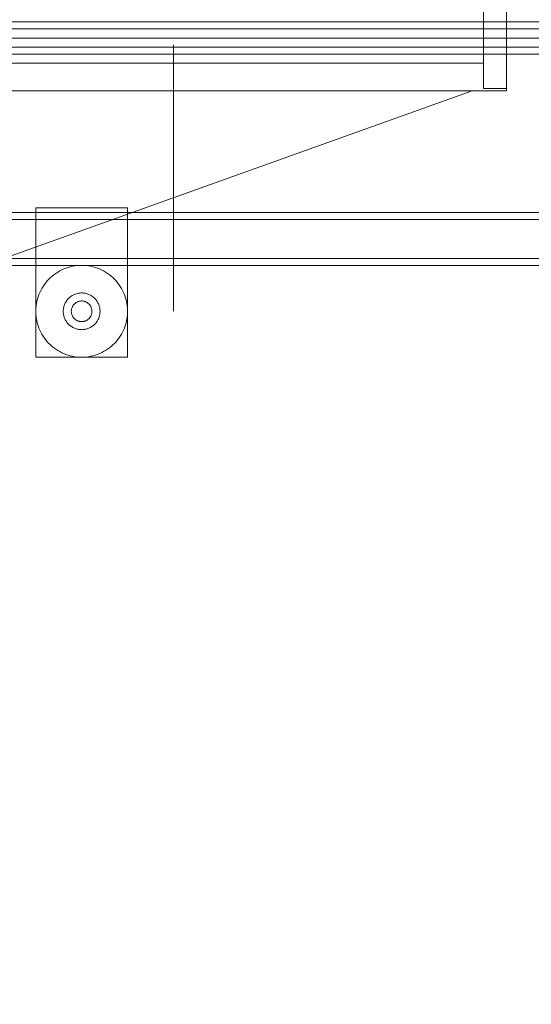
# Model space of a CAD drawing. Header units: millimetres. Extents: x -3490 to 61924, y -72580 to 6847.
# Tile 789 of 1056: x 26323 to 26546, y 866 to 1295. Entities that reach past the tile are written whole.
import ezdxf

# ---------------------------------------------------------------- set-up
doc = ezdxf.new("R2010")
doc.units = ezdxf.units.MM
for name, color, linetype, lineweight in [('COTAS_P', 1, 'Continuous', 0), ('lateral_briquetadora', 7, 'Continuous', 0), ('lateral_C05', 7, 'Continuous', 0)]:
    doc.layers.add(name, color=color, linetype=linetype, lineweight=lineweight)
doc.dimstyles.new('R19_100', dxfattribs={"dimtxt": 250, "dimasz": 150, "dimexe": 150, "dimexo": 80, "dimgap": 100, "dimtad": 1, "dimtih": 1, "dimtoh": 1, "dimdsep": 46, "dimcen": 0.09, "dimadec": 0, "dimazin": 0, "dimtfac": 1, "dimtdec": 4, "dimtofl": 0, "dimtmove": 0, "dimatfit": 3, "dimfxl": 1, "dimtolj": 1, "dimtzin": 0, "dimarcsym": 0})

# ---------------------------------------------------------------- blocks, each defined once
blk = doc.blocks.new('DIM_R29_7')
at = {"layer": 'COTAS_P'}
for p, q in [((24250.07, 2141), (24400.07, 2186)), ((26750.07, 2141), (26600.07, 2186)), ((24250.07, 1241), (24250.07, 2141)), ((24250.07, 2141), (26750.07, 2141)), ((24250.07, 2141), (24400.07, 2096)), ((26750.07, 2141), (26600.07, 2096)), ((26750.07, 1241), (26750.07, 2141))]:
    blk.add_line(p, q, dxfattribs=at)
blk.add_text('2500 P', height=250, dxfattribs=at).set_placement((25500.07, 2241))
blk = doc.blocks.new('DIM_R29_19')
at = {"layer": 'COTAS_P'}
for p, q in [((18820, 2240), (18619.96, 1362.51)), ((18619.96, 1362.51), (18776.21, 1373.05)), ((27699.96, -707.49), (18619.96, 1362.51)), ((18619.96, 1362.51), (18756.2, 1285.3)), ((27900, 170), (27699.96, -707.49)), ((27699.96, -707.49), (27563.71, -630.27)), ((27699.96, -707.49), (27543.71, -718.02))]:
    blk.add_line(p, q, dxfattribs=at)
blk.add_text('9312.96 P', height=250, rotation=167.1576, dxfattribs=at).set_placement((23137.73, 230.02))

msp = doc.modelspace()

# ---------------------------------------------------------------- linework, layer by layer
at = {"layer": 'lateral_briquetadora'}
for p, q in [((26535.067, 1265), (26535.067, 1388)), ((26525.067, 1364), (26525.067, 1265)), ((26525.067, 1276), (26525.067, 1352)), ((26525.067, 1276), (25905.067, 1276)), ((26525.067, 1265), (26525.067, 1276)), ((26525.067, 1265), (26535.067, 1265)), ((26535.067, 1265), (26535.067, 1264)), ((26535.067, 1264), (25905.067, 1264)), ((25950.067, 1264), (26520.067, 1264)), ((26520.067, 1264), (25950.067, 1060))]:
    msp.add_line(p, q, dxfattribs=at)
at = {"layer": 'lateral_C05'}
for p, q in [((24250.067, 1294), (26750.067, 1294)), ((24250.067, 1291), (26750.067, 1291)), ((24310.067, 1294), (26690.067, 1294)), ((24310.067, 1291), (26690.067, 1291)), ((26100.817, 1291), (26700.067, 1291)), ((26397.446, 1291), (26397.457, 1291)), ((26397.457, 1291), (26397.476, 1291)), ((26397.476, 1291), (26397.502, 1291)), ((26397.502, 1291), (26397.535, 1291)), ((26397.535, 1291), (26397.576, 1291)), ((26397.576, 1291), (26397.623, 1291)), ((26397.623, 1291), (26397.678, 1291)), ((26397.678, 1291), (26397.74, 1291)), ((26397.696, 1294), (26397.706, 1294)), ((26397.696, 1291), (26397.706, 1291)), ((26397.706, 1294), (26397.723, 1294)), ((26397.706, 1291), (26397.723, 1291)), ((26397.723, 1294), (26397.747, 1294)), ((26397.723, 1291), (26397.747, 1291)), ((26397.74, 1291), (26397.808, 1291)), ((26397.747, 1294), (26397.778, 1294)), ((26397.747, 1291), (26397.778, 1291)), ((26397.778, 1294), (26397.815, 1294)), ((26397.778, 1291), (26397.815, 1291)), ((26397.808, 1291), (26397.883, 1291)), ((26397.815, 1294), (26397.858, 1294)), ((26397.815, 1291), (26397.858, 1291)), ((26397.858, 1294), (26397.908, 1294)), ((26397.858, 1291), (26397.908, 1291)), ((26397.883, 1291), (26397.964, 1291)), ((26397.908, 1294), (26397.965, 1294)), ((26397.908, 1291), (26397.965, 1291)), ((26397.964, 1291), (26398.051, 1291)), ((26397.965, 1294), (26398.027, 1294)), ((26397.965, 1291), (26398.027, 1291)), ((26398.027, 1294), (26398.096, 1294)), ((26398.027, 1291), (26398.096, 1291)), ((26398.051, 1291), (26398.144, 1291)), ((26398.096, 1294), (26398.17, 1294)), ((26398.096, 1291), (26398.17, 1291)), ((26398.144, 1291), (26398.243, 1291)), ((26398.17, 1294), (26398.25, 1294)), ((26398.17, 1291), (26398.25, 1291)), ((26398.243, 1291), (26398.348, 1291)), ((26398.25, 1294), (26398.336, 1294)), ((26398.25, 1291), (26398.336, 1291)), ((26398.336, 1294), (26398.427, 1294)), ((26398.336, 1291), (26398.427, 1291)), ((26398.348, 1291), (26398.457, 1291)), ((26398.427, 1294), (26398.522, 1294)), ((26398.427, 1291), (26398.522, 1291)), ((26398.457, 1291), (26398.572, 1291)), ((26398.522, 1294), (26398.623, 1294)), ((26398.522, 1291), (26398.623, 1291)), ((26398.572, 1291), (26398.691, 1291)), ((26398.623, 1294), (26398.728, 1294)), ((26398.623, 1291), (26398.728, 1291)), ((26398.691, 1291), (26398.815, 1291)), ((26398.728, 1294), (26398.837, 1294)), ((26398.728, 1291), (26398.837, 1291)), ((26398.815, 1291), (26398.942, 1291)), ((26398.837, 1294), (26398.95, 1294)), ((26398.837, 1291), (26398.95, 1291)), ((26398.942, 1291), (26399.074, 1291)), ((26398.95, 1294), (26399.067, 1294)), ((26398.95, 1291), (26399.067, 1291)), ((26399.067, 1294), (26399.188, 1294)), ((26399.067, 1291), (26399.188, 1291)), ((26399.074, 1291), (26399.209, 1291)), ((26399.188, 1294), (26399.311, 1294)), ((26399.188, 1291), (26399.311, 1291)), ((26399.209, 1291), (26399.346, 1291)), ((26399.311, 1294), (26399.438, 1294)), ((26399.311, 1291), (26399.438, 1291)), ((26399.346, 1291), (26399.487, 1291)), ((26399.438, 1294), (26399.567, 1294)), ((26399.438, 1291), (26399.567, 1291)), ((26399.487, 1291), (26399.63, 1291)), ((26399.567, 1294), (26399.698, 1294)), ((26399.567, 1291), (26399.698, 1291)), ((26399.63, 1291), (26399.775, 1291)), ((26399.698, 1294), (26399.831, 1294)), ((26399.698, 1291), (26399.831, 1291)), ((26399.775, 1291), (26399.922, 1291)), ((26399.831, 1294), (26399.965, 1294)), ((26399.831, 1291), (26399.965, 1291)), ((26399.922, 1291), (26400.069, 1291)), ((26399.965, 1294), (26400.101, 1294)), ((26399.965, 1291), (26400.101, 1291)), ((26400.069, 1291), (26400.218, 1291)), ((26400.101, 1294), (26400.237, 1294)), ((26400.101, 1291), (26400.237, 1291)), ((26400.218, 1291), (26400.368, 1291)), ((26400.237, 1294), (26400.374, 1294)), ((26400.237, 1291), (26400.374, 1291)), ((26400.368, 1291), (26400.517, 1291)), ((26400.374, 1294), (26400.511, 1294)), ((26400.374, 1291), (26400.511, 1291)), ((26400.511, 1294), (26400.648, 1294)), ((26400.511, 1291), (26400.648, 1291)), ((26400.517, 1291), (26400.667, 1291)), ((26400.648, 1294), (26400.784, 1294)), ((26400.648, 1291), (26400.784, 1291)), ((26400.667, 1291), (26400.816, 1291)), ((26400.784, 1294), (26400.92, 1294)), ((26400.784, 1291), (26400.92, 1291)), ((26400.816, 1291), (26400.963, 1291)), ((26400.92, 1294), (26401.054, 1294)), ((26400.92, 1291), (26401.054, 1291)), ((26400.963, 1291), (26401.11, 1291)), ((26401.054, 1294), (26401.187, 1294)), ((26401.054, 1291), (26401.187, 1291)), ((26401.11, 1291), (26401.255, 1291)), ((26401.187, 1294), (26401.318, 1294)), ((26401.187, 1291), (26401.318, 1291)), ((26401.255, 1291), (26401.398, 1291)), ((26401.318, 1294), (26401.447, 1294)), ((26401.318, 1291), (26401.447, 1291)), ((26401.398, 1291), (26401.539, 1291)), ((26401.447, 1294), (26401.574, 1294)), ((26401.447, 1291), (26401.574, 1291)), ((26401.539, 1291), (26401.676, 1291)), ((26401.574, 1294), (26401.697, 1294)), ((26401.574, 1291), (26401.697, 1291)), ((26401.676, 1291), (26401.811, 1291)), ((26401.697, 1294), (26401.817, 1294)), ((26401.697, 1291), (26401.817, 1291)), ((26401.811, 1291), (26401.942, 1291)), ((26401.817, 1294), (26401.934, 1294)), ((26401.817, 1291), (26401.934, 1291)), ((26401.934, 1294), (26402.048, 1294)), ((26401.934, 1291), (26402.048, 1291)), ((26401.942, 1291), (26402.07, 1291)), ((26402.048, 1294), (26402.157, 1294)), ((26402.048, 1291), (26402.157, 1291)), ((26402.07, 1291), (26402.194, 1291)), ((26402.157, 1294), (26402.262, 1294)), ((26402.157, 1291), (26402.262, 1291)), ((26402.194, 1291), (26402.313, 1291)), ((26402.262, 1294), (26402.363, 1294)), ((26402.262, 1291), (26402.363, 1291)), ((26402.313, 1291), (26402.428, 1291)), ((26402.363, 1294), (26402.458, 1294)), ((26402.363, 1291), (26402.458, 1291)), ((26402.428, 1291), (26402.537, 1291)), ((26402.458, 1294), (26402.549, 1294)), ((26402.458, 1291), (26402.549, 1291)), ((26402.537, 1291), (26402.642, 1291)), ((26402.549, 1294), (26402.635, 1294)), ((26402.549, 1291), (26402.635, 1291)), ((26402.635, 1294), (26402.715, 1294)), ((26402.635, 1291), (26402.715, 1291)), ((26402.642, 1291), (26402.741, 1291)), ((26402.715, 1294), (26402.789, 1294)), ((26402.715, 1291), (26402.789, 1291)), ((26402.741, 1291), (26402.834, 1291)), ((26402.789, 1294), (26402.858, 1294)), ((26402.789, 1291), (26402.858, 1291)), ((26402.834, 1291), (26402.921, 1291)), ((26402.858, 1294), (26402.92, 1294)), ((26402.858, 1291), (26402.92, 1291)), ((26402.92, 1294), (26402.977, 1294)), ((26402.92, 1291), (26402.977, 1291)), ((26402.921, 1291), (26403.002, 1291)), ((26402.977, 1294), (26403.027, 1294)), ((26402.977, 1291), (26403.027, 1291)), ((26403.002, 1291), (26403.077, 1291)), ((26403.027, 1294), (26403.07, 1294)), ((26403.027, 1291), (26403.07, 1291)), ((26403.07, 1294), (26403.107, 1294)), ((26403.07, 1291), (26403.107, 1291)), ((26403.077, 1291), (26403.145, 1291)), ((26403.107, 1294), (26403.138, 1294)), ((26403.107, 1291), (26403.138, 1291)), ((26403.138, 1294), (26403.162, 1294)), ((26403.138, 1291), (26403.162, 1291)), ((26403.145, 1291), (26403.207, 1291)), ((26403.162, 1294), (26403.179, 1294)), ((26403.162, 1291), (26403.179, 1291)), ((26403.179, 1294), (26403.189, 1294)), ((26403.179, 1291), (26403.189, 1291)), ((26403.207, 1291), (26403.262, 1291)), ((26403.262, 1291), (26403.309, 1291)), ((26403.309, 1291), (26403.35, 1291)), ((26403.35, 1291), (26403.383, 1291)), ((26403.383, 1291), (26403.409, 1291)), ((26403.409, 1291), (26403.428, 1291)), ((26403.428, 1291), (26403.439, 1291)), ((24300.067, 1287), (26700.067, 1287)), ((26100.817, 1287), (26700.067, 1287)), ((26397.446, 1287), (26397.457, 1287)), ((26397.457, 1287), (26397.476, 1287)), ((26397.476, 1287), (26397.502, 1287)), ((26397.502, 1287), (26397.535, 1287)), ((26397.535, 1287), (26397.576, 1287)), ((26397.576, 1287), (26397.623, 1287)), ((26397.623, 1287), (26397.678, 1287)), ((26397.678, 1287), (26397.74, 1287)), ((26397.696, 1287), (26397.706, 1287)), ((26397.706, 1287), (26397.723, 1287)), ((26397.723, 1287), (26397.747, 1287)), ((26397.74, 1287), (26397.808, 1287)), ((26397.747, 1287), (26397.778, 1287)), ((26397.778, 1287), (26397.815, 1287)), ((26397.808, 1287), (26397.883, 1287)), ((26397.815, 1287), (26397.858, 1287)), ((26397.858, 1287), (26397.908, 1287)), ((26397.883, 1287), (26397.964, 1287)), ((26397.908, 1287), (26397.965, 1287)), ((26397.964, 1287), (26398.051, 1287)), ((26397.965, 1287), (26398.027, 1287)), ((26398.027, 1287), (26398.096, 1287)), ((26398.051, 1287), (26398.144, 1287)), ((26398.096, 1287), (26398.17, 1287)), ((26398.144, 1287), (26398.243, 1287)), ((26398.17, 1287), (26398.25, 1287)), ((26398.243, 1287), (26398.348, 1287)), ((26398.25, 1287), (26398.336, 1287)), ((26398.336, 1287), (26398.427, 1287)), ((26398.348, 1287), (26398.457, 1287)), ((26398.427, 1287), (26398.522, 1287)), ((26398.457, 1287), (26398.572, 1287)), ((26398.522, 1287), (26398.623, 1287)), ((26398.572, 1287), (26398.691, 1287)), ((26398.623, 1287), (26398.728, 1287)), ((26398.691, 1287), (26398.815, 1287)), ((26398.728, 1287), (26398.837, 1287)), ((26398.815, 1287), (26398.942, 1287)), ((26398.837, 1287), (26398.95, 1287)), ((26398.942, 1287), (26399.074, 1287)), ((26398.95, 1287), (26399.067, 1287)), ((26399.067, 1287), (26399.188, 1287)), ((26399.074, 1287), (26399.209, 1287)), ((26399.188, 1287), (26399.311, 1287)), ((26399.209, 1287), (26399.346, 1287)), ((26399.311, 1287), (26399.438, 1287)), ((26399.346, 1287), (26399.487, 1287)), ((26399.438, 1287), (26399.567, 1287)), ((26399.487, 1287), (26399.63, 1287)), ((26399.567, 1287), (26399.698, 1287)), ((26399.63, 1287), (26399.775, 1287)), ((26399.698, 1287), (26399.831, 1287)), ((26399.775, 1287), (26399.922, 1287)), ((26399.831, 1287), (26399.965, 1287)), ((26399.922, 1287), (26400.069, 1287)), ((26399.965, 1287), (26400.101, 1287)), ((26400.069, 1287), (26400.218, 1287)), ((26400.101, 1287), (26400.237, 1287)), ((26400.218, 1287), (26400.368, 1287)), ((26400.237, 1287), (26400.374, 1287)), ((26400.368, 1287), (26400.517, 1287)), ((26400.374, 1287), (26400.511, 1287)), ((26400.511, 1287), (26400.648, 1287)), ((26400.517, 1287), (26400.667, 1287)), ((26400.648, 1287), (26400.784, 1287)), ((26400.667, 1287), (26400.816, 1287)), ((26400.784, 1287), (26400.92, 1287)), ((26400.816, 1287), (26400.963, 1287)), ((26400.92, 1287), (26401.054, 1287)), ((26400.963, 1287), (26401.11, 1287)), ((26401.054, 1287), (26401.187, 1287)), ((26401.11, 1287), (26401.255, 1287)), ((26401.187, 1287), (26401.318, 1287)), ((26401.255, 1287), (26401.398, 1287)), ((26401.318, 1287), (26401.447, 1287)), ((26401.398, 1287), (26401.539, 1287)), ((26401.447, 1287), (26401.574, 1287)), ((26401.539, 1287), (26401.676, 1287)), ((26401.574, 1287), (26401.697, 1287)), ((26401.676, 1287), (26401.811, 1287)), ((26401.697, 1287), (26401.817, 1287)), ((26401.811, 1287), (26401.942, 1287)), ((26401.817, 1287), (26401.934, 1287)), ((26401.934, 1287), (26402.048, 1287)), ((26401.942, 1287), (26402.07, 1287)), ((26402.048, 1287), (26402.157, 1287)), ((26402.07, 1287), (26402.194, 1287)), ((26402.157, 1287), (26402.262, 1287)), ((26402.194, 1287), (26402.313, 1287)), ((26402.262, 1287), (26402.363, 1287)), ((26402.313, 1287), (26402.428, 1287)), ((26402.363, 1287), (26402.458, 1287)), ((26402.428, 1287), (26402.537, 1287)), ((26402.458, 1287), (26402.549, 1287)), ((26402.537, 1287), (26402.642, 1287)), ((26402.549, 1287), (26402.635, 1287)), ((26402.635, 1287), (26402.715, 1287)), ((26402.642, 1287), (26402.741, 1287)), ((26402.715, 1287), (26402.789, 1287)), ((26402.741, 1287), (26402.834, 1287)), ((26402.789, 1287), (26402.858, 1287)), ((26402.834, 1287), (26402.921, 1287)), ((26402.858, 1287), (26402.92, 1287)), ((26402.92, 1287), (26402.977, 1287)), ((26402.921, 1287), (26403.002, 1287)), ((26402.977, 1287), (26403.027, 1287)), ((26403.002, 1287), (26403.077, 1287)), ((26403.027, 1287), (26403.07, 1287)), ((26403.07, 1287), (26403.107, 1287)), ((26403.077, 1287), (26403.145, 1287)), ((26403.107, 1287), (26403.138, 1287)), ((26403.138, 1287), (26403.162, 1287)), ((26403.145, 1287), (26403.207, 1287)), ((26403.162, 1287), (26403.179, 1287)), ((26403.179, 1287), (26403.189, 1287)), ((26403.207, 1287), (26403.262, 1287)), ((26403.262, 1287), (26403.309, 1287)), ((26403.309, 1287), (26403.35, 1287)), ((26403.35, 1287), (26403.383, 1287)), ((26403.383, 1287), (26403.409, 1287)), ((26403.409, 1287), (26403.428, 1287)), ((26403.428, 1287), (26403.439, 1287)), ((24300.067, 1283), (26700.067, 1283)), ((24310.067, 1283), (26690.067, 1283)), ((26390.067, 1283.928), (26390.067, 1284)), ((26390.067, 1283.712), (26390.067, 1283.928)), ((26390.067, 1283.352), (26390.067, 1283.712)), ((26390.067, 1282.85), (26390.067, 1283.352)), ((26390.067, 1282.206), (26390.067, 1282.85)), ((26390.067, 1281.423), (26390.067, 1282.206)), ((26397.696, 1283), (26397.706, 1283)), ((26397.706, 1283), (26397.723, 1283)), ((26397.723, 1283), (26397.747, 1283)), ((26397.747, 1283), (26397.778, 1283)), ((26397.778, 1283), (26397.815, 1283)), ((26397.815, 1283), (26397.858, 1283)), ((26397.858, 1283), (26397.908, 1283)), ((26397.908, 1283), (26397.965, 1283)), ((26397.965, 1283), (26398.027, 1283)), ((26398.027, 1283), (26398.096, 1283)), ((26398.096, 1283), (26398.17, 1283)), ((26398.17, 1283), (26398.25, 1283)), ((26398.25, 1283), (26398.336, 1283)), ((26398.336, 1283), (26398.427, 1283)), ((26398.427, 1283), (26398.522, 1283)), ((26398.522, 1283), (26398.623, 1283)), ((26398.623, 1283), (26398.728, 1283)), ((26398.728, 1283), (26398.837, 1283)), ((26398.837, 1283), (26398.95, 1283)), ((26398.95, 1283), (26399.067, 1283)), ((26399.067, 1283), (26399.188, 1283)), ((26399.188, 1283), (26399.311, 1283)), ((26399.311, 1283), (26399.438, 1283)), ((26399.438, 1283), (26399.567, 1283)), ((26399.567, 1283), (26399.698, 1283)), ((26399.698, 1283), (26399.831, 1283)), ((26399.831, 1283), (26399.965, 1283)), ((26399.965, 1283), (26400.101, 1283)), ((26400.101, 1283), (26400.237, 1283)), ((26400.237, 1283), (26400.374, 1283)), ((26400.374, 1283), (26400.511, 1283)), ((26400.511, 1283), (26400.648, 1283)), ((26400.648, 1283), (26400.784, 1283)), ((26400.784, 1283), (26400.92, 1283)), ((26400.92, 1283), (26401.054, 1283)), ((26401.054, 1283), (26401.187, 1283)), ((26401.187, 1283), (26401.318, 1283)), ((26401.318, 1283), (26401.447, 1283)), ((26401.447, 1283), (26401.574, 1283)), ((26401.574, 1283), (26401.697, 1283)), ((26401.697, 1283), (26401.817, 1283)), ((26401.817, 1283), (26401.934, 1283)), ((26401.934, 1283), (26402.048, 1283)), ((26402.048, 1283), (26402.157, 1283)), ((26402.157, 1283), (26402.262, 1283)), ((26402.262, 1283), (26402.363, 1283)), ((26402.363, 1283), (26402.458, 1283)), ((26402.458, 1283), (26402.549, 1283)), ((26402.549, 1283), (26402.635, 1283)), ((26402.635, 1283), (26402.715, 1283)), ((26402.715, 1283), (26402.789, 1283)), ((26402.789, 1283), (26402.858, 1283)), ((26402.858, 1283), (26402.92, 1283)), ((26402.92, 1283), (26402.977, 1283)), ((26402.977, 1283), (26403.027, 1283)), ((26403.027, 1283), (26403.07, 1283)), ((26403.07, 1283), (26403.107, 1283)), ((26403.107, 1283), (26403.138, 1283)), ((26403.138, 1283), (26403.162, 1283)), ((26403.162, 1283), (26403.179, 1283)), ((26403.179, 1283), (26403.189, 1283)), ((24310.067, 1280), (26690.067, 1280)), ((26390.067, 1280.502), (26390.067, 1281.423)), ((26390.067, 1279.446), (26390.067, 1280.502)), ((26390.067, 1278.256), (26390.067, 1279.446)), ((26390.067, 1276.937), (26390.067, 1278.256)), ((26390.067, 1275.491), (26390.067, 1276.937)), ((26390.067, 1273.922), (26390.067, 1275.491)), ((26390.067, 1272.234), (26390.067, 1273.922)), ((26390.067, 1270.431), (26390.067, 1272.234)), ((26390.067, 1268.517), (26390.067, 1270.431)), ((26390.067, 1266.498), (26390.067, 1268.517)), ((26390.067, 1264.378), (26390.067, 1266.498)), ((26390.067, 1262.162), (26390.067, 1264.378)), ((26390.067, 1259.857), (26390.067, 1262.162)), ((26390.067, 1257.468), (26390.067, 1259.857)), ((26390.067, 1255), (26390.067, 1257.468)), ((26390.067, 1252.46), (26390.067, 1255)), ((26390.067, 1249.855), (26390.067, 1252.46)), ((26390.067, 1247.19), (26390.067, 1249.855)), ((26390.067, 1244.472), (26390.067, 1247.19)), ((26390.067, 1241.709), (26390.067, 1244.472)), ((26390.067, 1238.906), (26390.067, 1241.709)), ((26390.067, 1236.072), (26390.067, 1238.906)), ((26390.067, 1233.212), (26390.067, 1236.072)), ((26390.067, 1230.334), (26390.067, 1233.212)), ((26390.067, 1227.446), (26390.067, 1230.334)), ((26390.067, 1224.554), (26390.067, 1227.446)), ((26390.067, 1221.666), (26390.067, 1224.554)), ((26390.067, 1218.788), (26390.067, 1221.666)), ((26390.067, 1215.928), (26390.067, 1218.788)), ((26390.067, 1213.094), (26390.067, 1215.928)), ((24310.067, 1211), (26690.067, 1211)), ((26330.067, 1148), (26330.067, 1213)), ((26330.067, 1213), (26370.067, 1213)), ((26370.067, 1148), (26370.067, 1213)), ((26390.067, 1210.291), (26390.067, 1213.094)), ((26390.067, 1207.528), (26390.067, 1210.291)), ((24310.067, 1208), (26690.067, 1208)), ((26390.067, 1204.81), (26390.067, 1207.528)), ((26390.067, 1202.145), (26390.067, 1204.81)), ((26390.067, 1199.54), (26390.067, 1202.145)), ((26390.067, 1197), (26390.067, 1199.54)), ((26390.067, 1194.532), (26390.067, 1197)), ((26390.067, 1192.143), (26390.067, 1194.532)), ((26390.067, 1189.838), (26390.067, 1192.143)), ((24250.067, 1191), (26750.067, 1191)), ((24250.067, 1188), (26750.067, 1188)), ((26347.087, 1187.777), (26348.076, 1187.901)), ((26348.076, 1187.901), (26349.071, 1187.975)), ((26350.067, 1188), (26349.071, 1187.975)), ((26350.067, 1188), (26351.064, 1187.975)), ((26351.064, 1187.975), (26352.059, 1187.901)), ((26352.059, 1187.901), (26353.048, 1187.777)), ((26390.067, 1187.622), (26390.067, 1189.838)), ((26337.212, 1183.321), (26337.991, 1183.943)), ((26337.991, 1183.943), (26338.801, 1184.525)), ((26338.801, 1184.525), (26339.639, 1185.066)), ((26339.639, 1185.066), (26340.502, 1185.564)), ((26340.502, 1185.564), (26341.39, 1186.019)), ((26341.39, 1186.019), (26342.299, 1186.43)), ((26342.299, 1186.43), (26343.227, 1186.794)), ((26343.227, 1186.794), (26344.172, 1187.111)), ((26344.172, 1187.111), (26345.132, 1187.382)), ((26345.132, 1187.382), (26346.105, 1187.603)), ((26346.105, 1187.603), (26347.087, 1187.777)), ((26353.048, 1187.777), (26354.03, 1187.603)), ((26354.03, 1187.603), (26355.003, 1187.382)), ((26355.003, 1187.382), (26355.963, 1187.111)), ((26355.963, 1187.111), (26356.908, 1186.794)), ((26356.908, 1186.794), (26357.836, 1186.43)), ((26357.836, 1186.43), (26358.745, 1186.019)), ((26358.745, 1186.019), (26359.633, 1185.564)), ((26359.633, 1185.564), (26360.496, 1185.066)), ((26360.496, 1185.066), (26361.334, 1184.525)), ((26361.334, 1184.525), (26362.144, 1183.943)), ((26362.144, 1183.943), (26362.923, 1183.321)), ((26390.067, 1185.502), (26390.067, 1187.622)), ((26390.067, 1183.483), (26390.067, 1185.502)), ((26333.267, 1178.851), (26333.829, 1179.675)), ((26333.829, 1179.675), (26334.431, 1180.47)), ((26334.431, 1180.47), (26335.072, 1181.234)), ((26335.072, 1181.234), (26335.75, 1181.965)), ((26335.75, 1181.965), (26336.464, 1182.661)), ((26336.464, 1182.661), (26337.212, 1183.321)), ((26362.923, 1183.321), (26363.671, 1182.661)), ((26363.671, 1182.661), (26364.385, 1181.965)), ((26364.385, 1181.965), (26365.063, 1181.234)), ((26365.063, 1181.234), (26365.704, 1180.47)), ((26365.704, 1180.47), (26366.306, 1179.675)), ((26366.306, 1179.675), (26366.868, 1178.851)), ((26390.067, 1181.569), (26390.067, 1183.483)), ((26390.067, 1179.766), (26390.067, 1181.569)), ((26390.067, 1178.078), (26390.067, 1179.766)), ((26331.109, 1174.37), (26331.45, 1175.307)), ((26331.45, 1175.307), (26331.837, 1176.226)), ((26331.837, 1176.226), (26332.27, 1177.124)), ((26332.27, 1177.124), (26332.747, 1178)), ((26332.747, 1178), (26333.267, 1178.851)), ((26345.896, 1174.826), (26346.241, 1175.026)), ((26346.241, 1175.026), (26346.596, 1175.208)), ((26346.596, 1175.208), (26346.96, 1175.372)), ((26346.96, 1175.372), (26347.331, 1175.518)), ((26347.331, 1175.518), (26347.709, 1175.645)), ((26347.709, 1175.645), (26348.093, 1175.753)), ((26348.093, 1175.753), (26348.482, 1175.841)), ((26348.482, 1175.841), (26348.875, 1175.911)), ((26348.875, 1175.911), (26349.271, 1175.96)), ((26349.271, 1175.96), (26349.669, 1175.99)), ((26350.067, 1176), (26349.669, 1175.99)), ((26350.067, 1176), (26350.466, 1175.99)), ((26350.466, 1175.99), (26350.864, 1175.96)), ((26350.864, 1175.96), (26351.26, 1175.911)), ((26351.26, 1175.911), (26351.653, 1175.841)), ((26351.653, 1175.841), (26352.042, 1175.753)), ((26352.042, 1175.753), (26352.426, 1175.645)), ((26352.426, 1175.645), (26352.804, 1175.518)), ((26352.804, 1175.518), (26353.175, 1175.372)), ((26353.175, 1175.372), (26353.539, 1175.208)), ((26353.539, 1175.208), (26353.894, 1175.026)), ((26353.894, 1175.026), (26354.239, 1174.826)), ((26366.868, 1178.851), (26367.388, 1178)), ((26367.388, 1178), (26367.865, 1177.124)), ((26367.865, 1177.124), (26368.298, 1176.226)), ((26368.298, 1176.226), (26368.685, 1175.307)), ((26368.685, 1175.307), (26369.026, 1174.37)), ((26390.067, 1176.509), (26390.067, 1178.078)), ((26390.067, 1175.063), (26390.067, 1176.509)), ((26390.067, 1173.744), (26390.067, 1175.063)), ((26330.223, 1170.487), (26330.371, 1171.473)), ((26330.371, 1171.473), (26330.569, 1172.45)), ((26330.569, 1172.45), (26330.815, 1173.417)), ((26330.815, 1173.417), (26331.109, 1174.37)), ((26342.484, 1170.548), (26342.62, 1170.923)), ((26342.62, 1170.923), (26342.775, 1171.29)), ((26342.775, 1171.29), (26342.949, 1171.65)), ((26342.949, 1171.65), (26343.139, 1172)), ((26343.139, 1172), (26343.347, 1172.34)), ((26343.347, 1172.34), (26343.572, 1172.67)), ((26343.572, 1172.67), (26343.813, 1172.988)), ((26343.813, 1172.988), (26344.069, 1173.293)), ((26344.069, 1173.293), (26344.341, 1173.586)), ((26344.341, 1173.586), (26344.626, 1173.864)), ((26344.626, 1173.864), (26344.925, 1174.128)), ((26344.925, 1174.128), (26345.237, 1174.377)), ((26345.237, 1174.377), (26345.561, 1174.61)), ((26345.561, 1174.61), (26345.896, 1174.826)), ((26346.414, 1170.627), (26346.549, 1170.806)), ((26346.549, 1170.806), (26346.693, 1170.978)), ((26346.693, 1170.978), (26346.846, 1171.142)), ((26346.846, 1171.142), (26347.007, 1171.299)), ((26347.007, 1171.299), (26347.175, 1171.447)), ((26347.175, 1171.447), (26347.35, 1171.587)), ((26347.35, 1171.587), (26347.533, 1171.718)), ((26347.533, 1171.718), (26347.721, 1171.84)), ((26347.721, 1171.84), (26347.915, 1171.952)), ((26347.915, 1171.952), (26348.115, 1172.054)), ((26348.115, 1172.054), (26348.32, 1172.147)), ((26348.32, 1172.147), (26348.528, 1172.229)), ((26348.528, 1172.229), (26348.741, 1172.3)), ((26348.741, 1172.3), (26348.957, 1172.361)), ((26348.957, 1172.361), (26349.176, 1172.411)), ((26349.176, 1172.411), (26349.397, 1172.45)), ((26349.397, 1172.45), (26349.619, 1172.478)), ((26349.619, 1172.478), (26349.843, 1172.494)), ((26350.067, 1172.5), (26349.843, 1172.494)), ((26350.067, 1172.5), (26350.292, 1172.494)), ((26350.292, 1172.494), (26350.516, 1172.478)), ((26350.516, 1172.478), (26350.738, 1172.45)), ((26350.738, 1172.45), (26350.959, 1172.411)), ((26350.959, 1172.411), (26351.178, 1172.361)), ((26351.178, 1172.361), (26351.394, 1172.3)), ((26351.394, 1172.3), (26351.607, 1172.229)), ((26351.607, 1172.229), (26351.815, 1172.147)), ((26351.815, 1172.147), (26352.02, 1172.054)), ((26352.02, 1172.054), (26352.22, 1171.952)), ((26352.22, 1171.952), (26352.414, 1171.84)), ((26352.414, 1171.84), (26352.602, 1171.718)), ((26352.602, 1171.718), (26352.785, 1171.587)), ((26352.785, 1171.587), (26352.96, 1171.447)), ((26352.96, 1171.447), (26353.128, 1171.299)), ((26353.128, 1171.299), (26353.289, 1171.142)), ((26353.289, 1171.142), (26353.442, 1170.978)), ((26353.442, 1170.978), (26353.586, 1170.806)), ((26353.586, 1170.806), (26353.721, 1170.627)), ((26354.239, 1174.826), (26354.574, 1174.61)), ((26354.574, 1174.61), (26354.898, 1174.377)), ((26354.898, 1174.377), (26355.21, 1174.128)), ((26355.21, 1174.128), (26355.509, 1173.864)), ((26355.509, 1173.864), (26355.794, 1173.586)), ((26355.794, 1173.586), (26356.066, 1173.293)), ((26356.066, 1173.293), (26356.322, 1172.988)), ((26356.322, 1172.988), (26356.563, 1172.67)), ((26356.563, 1172.67), (26356.788, 1172.34)), ((26356.788, 1172.34), (26356.996, 1172)), ((26356.996, 1172), (26357.186, 1171.65)), ((26357.186, 1171.65), (26357.36, 1171.29)), ((26357.36, 1171.29), (26357.514, 1170.923)), ((26357.514, 1170.923), (26357.651, 1170.548)), ((26369.026, 1174.37), (26369.32, 1173.417)), ((26369.32, 1173.417), (26369.566, 1172.45)), ((26369.566, 1172.45), (26369.764, 1171.473)), ((26369.764, 1171.473), (26369.912, 1170.487)), ((26390.067, 1172.554), (26390.067, 1173.744)), ((26390.067, 1171.498), (26390.067, 1172.554)), ((26390.067, 1170.577), (26390.067, 1171.498)), ((26330.074, 1168.499), (26330.123, 1169.495)), ((26330.074, 1167.501), (26330.074, 1168.499)), ((26330.123, 1166.505), (26330.074, 1167.501)), ((26330.123, 1169.495), (26330.223, 1170.487)), ((26330.223, 1165.513), (26330.123, 1166.505)), ((26342.07, 1168.199), (26342.09, 1168.598)), ((26342.07, 1167.801), (26342.07, 1168.199)), ((26342.09, 1167.402), (26342.07, 1167.801)), ((26342.09, 1168.598), (26342.13, 1168.995)), ((26342.13, 1167.005), (26342.09, 1167.402)), ((26342.13, 1168.995), (26342.189, 1169.389)), ((26342.189, 1166.611), (26342.13, 1167.005)), ((26342.189, 1169.389), (26342.268, 1169.78)), ((26342.268, 1166.22), (26342.189, 1166.611)), ((26342.268, 1169.78), (26342.366, 1170.167)), ((26342.366, 1170.167), (26342.484, 1170.548)), ((26345.569, 1168.112), (26345.58, 1168.336)), ((26345.569, 1167.888), (26345.569, 1168.112)), ((26345.58, 1167.664), (26345.569, 1167.888)), ((26345.58, 1168.336), (26345.602, 1168.56)), ((26345.602, 1167.44), (26345.58, 1167.664)), ((26345.602, 1168.56), (26345.636, 1168.781)), ((26345.636, 1167.219), (26345.602, 1167.44)), ((26345.636, 1168.781), (26345.68, 1169.001)), ((26345.68, 1166.999), (26345.636, 1167.219)), ((26345.68, 1169.001), (26345.736, 1169.219)), ((26345.736, 1166.781), (26345.68, 1166.999)), ((26345.736, 1169.219), (26345.802, 1169.433)), ((26345.802, 1166.567), (26345.736, 1166.781)), ((26345.802, 1169.433), (26345.879, 1169.644)), ((26345.879, 1166.356), (26345.802, 1166.567)), ((26345.879, 1169.644), (26345.966, 1169.851)), ((26345.966, 1166.149), (26345.879, 1166.356)), ((26345.966, 1169.851), (26346.063, 1170.053)), ((26346.063, 1170.053), (26346.17, 1170.25)), ((26346.17, 1170.25), (26346.287, 1170.441)), ((26346.287, 1170.441), (26346.414, 1170.627)), ((26353.721, 1170.627), (26353.848, 1170.441)), ((26353.848, 1170.441), (26353.965, 1170.25)), ((26353.965, 1170.25), (26354.072, 1170.053)), ((26354.072, 1170.053), (26354.169, 1169.851)), ((26354.169, 1169.851), (26354.256, 1169.644)), ((26354.256, 1166.356), (26354.169, 1166.149)), ((26354.256, 1169.644), (26354.333, 1169.433)), ((26354.333, 1166.567), (26354.256, 1166.356)), ((26354.333, 1169.433), (26354.399, 1169.219)), ((26354.399, 1166.781), (26354.333, 1166.567)), ((26354.399, 1169.219), (26354.455, 1169.001)), ((26354.455, 1166.999), (26354.399, 1166.781)), ((26354.455, 1169.001), (26354.499, 1168.781)), ((26354.499, 1167.219), (26354.455, 1166.999)), ((26354.499, 1168.781), (26354.533, 1168.56)), ((26354.533, 1167.44), (26354.499, 1167.219)), ((26354.533, 1168.56), (26354.555, 1168.336)), ((26354.555, 1167.664), (26354.533, 1167.44)), ((26354.555, 1168.336), (26354.566, 1168.112)), ((26354.566, 1167.888), (26354.555, 1167.664)), ((26354.566, 1168.112), (26354.566, 1167.888)), ((26357.651, 1170.548), (26357.768, 1170.167)), ((26357.768, 1170.167), (26357.867, 1169.78)), ((26357.867, 1169.78), (26357.946, 1169.389)), ((26357.946, 1166.611), (26357.867, 1166.22)), ((26357.946, 1169.389), (26358.005, 1168.995)), ((26358.005, 1167.005), (26357.946, 1166.611)), ((26358.005, 1168.995), (26358.045, 1168.598)), ((26358.045, 1167.402), (26358.005, 1167.005)), ((26358.045, 1168.598), (26358.065, 1168.199)), ((26358.065, 1167.801), (26358.045, 1167.402)), ((26358.065, 1168.199), (26358.065, 1167.801)), ((26369.912, 1170.487), (26370.012, 1169.495)), ((26370.012, 1166.505), (26369.912, 1165.513)), ((26370.012, 1169.495), (26370.061, 1168.499)), ((26370.061, 1167.501), (26370.012, 1166.505)), ((26370.061, 1168.499), (26370.061, 1167.501)), ((26390.067, 1169.794), (26390.067, 1170.577)), ((26390.067, 1169.15), (26390.067, 1169.794)), ((26390.067, 1168.648), (26390.067, 1169.15)), ((26390.067, 1168.288), (26390.067, 1168.648)), ((26390.067, 1168.072), (26390.067, 1168.288)), ((26390.067, 1168), (26390.067, 1168.072)), ((26330.371, 1164.527), (26330.223, 1165.513)), ((26330.569, 1163.55), (26330.371, 1164.527)), ((26330.815, 1162.583), (26330.569, 1163.55)), ((26331.109, 1161.63), (26330.815, 1162.583)), ((26342.366, 1165.833), (26342.268, 1166.22)), ((26342.484, 1165.452), (26342.366, 1165.833)), ((26342.62, 1165.077), (26342.484, 1165.452)), ((26342.775, 1164.71), (26342.62, 1165.077)), ((26342.949, 1164.35), (26342.775, 1164.71)), ((26343.139, 1164), (26342.949, 1164.35)), ((26343.347, 1163.66), (26343.139, 1164)), ((26343.572, 1163.33), (26343.347, 1163.66)), ((26343.813, 1163.012), (26343.572, 1163.33)), ((26344.069, 1162.707), (26343.813, 1163.012)), ((26344.341, 1162.414), (26344.069, 1162.707)), ((26344.626, 1162.136), (26344.341, 1162.414)), ((26344.925, 1161.872), (26344.626, 1162.136)), ((26346.063, 1165.947), (26345.966, 1166.149)), ((26346.17, 1165.75), (26346.063, 1165.947)), ((26346.287, 1165.559), (26346.17, 1165.75)), ((26346.414, 1165.373), (26346.287, 1165.559)), ((26346.549, 1165.194), (26346.414, 1165.373)), ((26346.693, 1165.022), (26346.549, 1165.194)), ((26346.846, 1164.858), (26346.693, 1165.022)), ((26347.007, 1164.701), (26346.846, 1164.858)), ((26347.175, 1164.553), (26347.007, 1164.701)), ((26347.35, 1164.413), (26347.175, 1164.553)), ((26347.533, 1164.282), (26347.35, 1164.413)), ((26347.721, 1164.16), (26347.533, 1164.282)), ((26347.915, 1164.048), (26347.721, 1164.16)), ((26348.115, 1163.946), (26347.915, 1164.048)), ((26348.32, 1163.853), (26348.115, 1163.946)), ((26348.528, 1163.771), (26348.32, 1163.853)), ((26348.741, 1163.7), (26348.528, 1163.771)), ((26348.957, 1163.639), (26348.741, 1163.7)), ((26349.176, 1163.589), (26348.957, 1163.639)), ((26349.397, 1163.55), (26349.176, 1163.589)), ((26349.619, 1163.522), (26349.397, 1163.55)), ((26349.843, 1163.506), (26349.619, 1163.522)), ((26350.067, 1163.5), (26349.843, 1163.506)), ((26350.292, 1163.506), (26350.067, 1163.5)), ((26350.516, 1163.522), (26350.292, 1163.506)), ((26350.738, 1163.55), (26350.516, 1163.522)), ((26350.959, 1163.589), (26350.738, 1163.55)), ((26351.178, 1163.639), (26350.959, 1163.589)), ((26351.394, 1163.7), (26351.178, 1163.639)), ((26351.607, 1163.771), (26351.394, 1163.7)), ((26351.815, 1163.853), (26351.607, 1163.771)), ((26352.02, 1163.946), (26351.815, 1163.853)), ((26352.22, 1164.048), (26352.02, 1163.946)), ((26352.414, 1164.16), (26352.22, 1164.048)), ((26352.602, 1164.282), (26352.414, 1164.16)), ((26352.785, 1164.413), (26352.602, 1164.282)), ((26352.96, 1164.553), (26352.785, 1164.413)), ((26353.128, 1164.701), (26352.96, 1164.553)), ((26353.289, 1164.858), (26353.128, 1164.701)), ((26353.442, 1165.022), (26353.289, 1164.858)), ((26353.586, 1165.194), (26353.442, 1165.022)), ((26353.721, 1165.373), (26353.586, 1165.194)), ((26353.848, 1165.559), (26353.721, 1165.373)), ((26353.965, 1165.75), (26353.848, 1165.559)), ((26354.072, 1165.947), (26353.965, 1165.75)), ((26354.169, 1166.149), (26354.072, 1165.947)), ((26355.509, 1162.136), (26355.21, 1161.872)), ((26355.794, 1162.414), (26355.509, 1162.136)), ((26356.066, 1162.707), (26355.794, 1162.414)), ((26356.322, 1163.012), (26356.066, 1162.707)), ((26356.563, 1163.33), (26356.322, 1163.012)), ((26356.788, 1163.66), (26356.563, 1163.33)), ((26356.996, 1164), (26356.788, 1163.66)), ((26357.186, 1164.35), (26356.996, 1164)), ((26357.36, 1164.71), (26357.186, 1164.35)), ((26357.514, 1165.077), (26357.36, 1164.71)), ((26357.651, 1165.452), (26357.514, 1165.077)), ((26357.768, 1165.833), (26357.651, 1165.452)), ((26357.867, 1166.22), (26357.768, 1165.833)), ((26369.32, 1162.583), (26369.026, 1161.63)), ((26369.566, 1163.55), (26369.32, 1162.583)), ((26369.764, 1164.527), (26369.566, 1163.55)), ((26369.912, 1165.513), (26369.764, 1164.527)), ((26331.45, 1160.693), (26331.109, 1161.63)), ((26331.837, 1159.774), (26331.45, 1160.693)), ((26332.27, 1158.876), (26331.837, 1159.774)), ((26332.747, 1158), (26332.27, 1158.876)), ((26333.267, 1157.149), (26332.747, 1158)), ((26345.237, 1161.623), (26344.925, 1161.872)), ((26345.561, 1161.39), (26345.237, 1161.623)), ((26345.896, 1161.174), (26345.561, 1161.39)), ((26346.241, 1160.974), (26345.896, 1161.174)), ((26346.596, 1160.792), (26346.241, 1160.974)), ((26346.96, 1160.628), (26346.596, 1160.792)), ((26347.331, 1160.482), (26346.96, 1160.628)), ((26347.709, 1160.355), (26347.331, 1160.482)), ((26348.093, 1160.247), (26347.709, 1160.355)), ((26348.482, 1160.159), (26348.093, 1160.247)), ((26348.875, 1160.089), (26348.482, 1160.159)), ((26349.271, 1160.04), (26348.875, 1160.089)), ((26349.669, 1160.01), (26349.271, 1160.04)), ((26350.067, 1160), (26349.669, 1160.01)), ((26350.466, 1160.01), (26350.067, 1160)), ((26350.864, 1160.04), (26350.466, 1160.01)), ((26351.26, 1160.089), (26350.864, 1160.04)), ((26351.653, 1160.159), (26351.26, 1160.089)), ((26352.042, 1160.247), (26351.653, 1160.159)), ((26352.426, 1160.355), (26352.042, 1160.247)), ((26352.804, 1160.482), (26352.426, 1160.355)), ((26353.175, 1160.628), (26352.804, 1160.482)), ((26353.539, 1160.792), (26353.175, 1160.628)), ((26353.894, 1160.974), (26353.539, 1160.792)), ((26354.239, 1161.174), (26353.894, 1160.974)), ((26354.574, 1161.39), (26354.239, 1161.174)), ((26354.898, 1161.623), (26354.574, 1161.39)), ((26355.21, 1161.872), (26354.898, 1161.623)), ((26367.388, 1158), (26366.868, 1157.149)), ((26367.865, 1158.876), (26367.388, 1158)), ((26368.298, 1159.774), (26367.865, 1158.876)), ((26368.685, 1160.693), (26368.298, 1159.774)), ((26369.026, 1161.63), (26368.685, 1160.693)), ((26333.829, 1156.325), (26333.267, 1157.149)), ((26334.431, 1155.53), (26333.829, 1156.325)), ((26335.072, 1154.766), (26334.431, 1155.53)), ((26335.75, 1154.035), (26335.072, 1154.766)), ((26336.464, 1153.339), (26335.75, 1154.035)), ((26364.385, 1154.035), (26363.671, 1153.339)), ((26365.063, 1154.766), (26364.385, 1154.035)), ((26365.704, 1155.53), (26365.063, 1154.766)), ((26366.306, 1156.325), (26365.704, 1155.53)), ((26366.868, 1157.149), (26366.306, 1156.325)), ((26337.212, 1152.679), (26336.464, 1153.339)), ((26337.991, 1152.057), (26337.212, 1152.679)), ((26338.801, 1151.475), (26337.991, 1152.057)), ((26339.639, 1150.934), (26338.801, 1151.475)), ((26340.502, 1150.436), (26339.639, 1150.934)), ((26341.39, 1149.981), (26340.502, 1150.436)), ((26342.299, 1149.57), (26341.39, 1149.981)), ((26343.227, 1149.206), (26342.299, 1149.57)), ((26344.172, 1148.889), (26343.227, 1149.206)), ((26356.908, 1149.206), (26355.963, 1148.889)), ((26357.836, 1149.57), (26356.908, 1149.206)), ((26358.745, 1149.981), (26357.836, 1149.57)), ((26359.633, 1150.436), (26358.745, 1149.981)), ((26360.496, 1150.934), (26359.633, 1150.436)), ((26361.334, 1151.475), (26360.496, 1150.934)), ((26362.144, 1152.057), (26361.334, 1151.475)), ((26362.923, 1152.679), (26362.144, 1152.057)), ((26363.671, 1153.339), (26362.923, 1152.679)), ((26330.067, 1148), (26370.067, 1148)), ((26345.132, 1148.618), (26344.172, 1148.889)), ((26346.105, 1148.397), (26345.132, 1148.618)), ((26347.087, 1148.223), (26346.105, 1148.397)), ((26348.076, 1148.099), (26347.087, 1148.223)), ((26349.071, 1148.025), (26348.076, 1148.099)), ((26350.067, 1148), (26349.071, 1148.025)), ((26351.064, 1148.025), (26350.067, 1148)), ((26352.059, 1148.099), (26351.064, 1148.025)), ((26353.048, 1148.223), (26352.059, 1148.099)), ((26354.03, 1148.397), (26353.048, 1148.223)), ((26355.003, 1148.618), (26354.03, 1148.397)), ((26355.963, 1148.889), (26355.003, 1148.618))]:
    msp.add_line(p, q, dxfattribs=at)

# ---------------------------------------------------------------- dimensions: what is measured, and where the dimension line sits
at = {"layer": 'COTAS_P'}
for p1, p2, picture, middle in [((24250.067, 1241), (26750.067, 1241), 'DIM_R29_7', (25500.067, 2141)), ((27900, 170), (18820, 2240), 'DIM_R29_19', (23159.956, 327.514))]:
    dim = msp.add_aligned_dim(p1=p1, p2=p2, distance=900, text='<> P', dimstyle='R19_100', dxfattribs=at)
    dim.commit()
    dim.dimension.update_dxf_attribs({"geometry": picture, "text_midpoint": middle})

doc.saveas('drawing.dxf')
